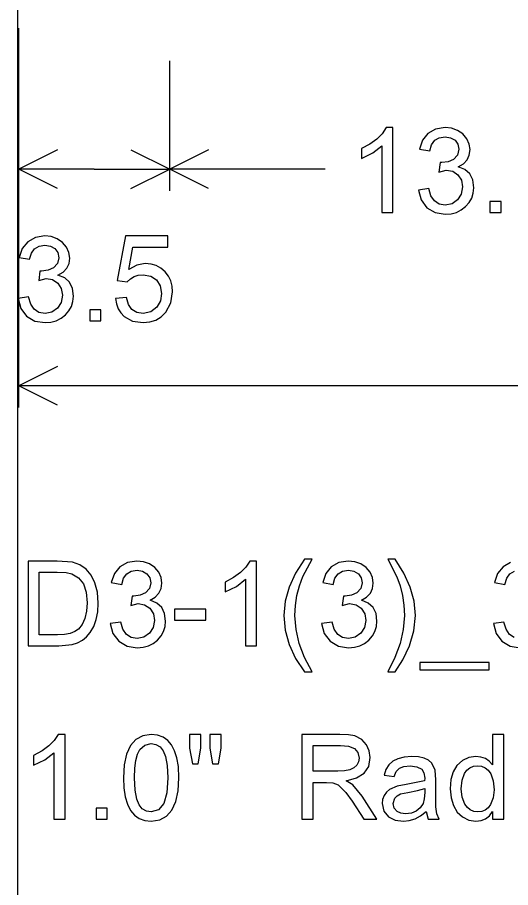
# Model space of a CAD drawing. Extents: x 1001568 to 1002149, y 1840825 to 1841423.
# Drawn here: x 1001904.65 to 1001906.547, y 1840998.748 to 1841002.094 of the extents above; entities that cross this region are included whole.
import ezdxf

# ---------------------------------------------------------------- set-up
doc = ezdxf.new("R2010")
doc.units = 0
doc.layers.add('R_No Plot', color=7, linetype='Continuous')
doc.layers.add('SIGNS', color=7, linetype='Continuous')

msp = doc.modelspace()

# ---------------------------------------------------------------- linework, layer by layer
at = {"layer": 'R_No Plot'}
msp.add_line((1001904.6501, 1841010.6666), (1001904.6501, 1840948.1274), dxfattribs=at)
at = {"layer": 'SIGNS'}
for p, q in [((1001904.6559, 1841000.5941), (1001904.6559, 1841002.0524)), ((1001904.6559, 1841001.4274), (1001904.6559, 1841001.9274)), ((1001905.2359, 1841001.4274), (1001905.2359, 1841001.9274)), ((1001904.8049, 1841001.5853), (1001904.6559, 1841001.5108)), ((1001905.0869, 1841001.5853), (1001905.2359, 1841001.5108)), ((1001905.3849, 1841001.5853), (1001905.2359, 1841001.5108)), ((1001904.9459, 1841001.5108), (1001904.6559, 1841001.5108)), ((1001904.8049, 1841001.4362), (1001904.6559, 1841001.5108)), ((1001904.9459, 1841001.5108), (1001905.2359, 1841001.5108)), ((1001905.0869, 1841001.4362), (1001905.2359, 1841001.5108)), ((1001905.8331, 1841001.5108), (1001905.2359, 1841001.5108)), ((1001905.3849, 1841001.4362), (1001905.2359, 1841001.5108)), ((1001904.8049, 1841000.752), (1001904.6559, 1841000.6774)), ((1001907.8196, 1841000.6774), (1001904.6559, 1841000.6774)), ((1001904.8049, 1841000.6029), (1001904.6559, 1841000.6774))]:
    msp.add_line(p, q, dxfattribs=at)
for points in [[(1001906.0937, 1841001.3441), (1001906.0937, 1841001.6703), (1001906.0678, 1841001.6703), (1001906.0526, 1841001.647), (1001906.0318, 1841001.6259), (1001906.0053, 1841001.6067), (1001905.9731, 1841001.5898), (1001905.9731, 1841001.5516), (1001906.0162, 1841001.5728), (1001906.0511, 1841001.6001), (1001906.0511, 1841001.3441)], [(1001906.1919, 1841001.4304), (1001906.2022, 1841001.392), (1001906.2246, 1841001.3623), (1001906.2563, 1841001.3433), (1001906.2952, 1841001.337), (1001906.3179, 1841001.3389), (1001906.3386, 1841001.3445), (1001906.3571, 1841001.3537), (1001906.3737, 1841001.3667), (1001906.3871, 1841001.3822), (1001906.3969, 1841001.3995), (1001906.4026, 1841001.4184), (1001906.4046, 1841001.4392), (1001906.4009, 1841001.4689), (1001906.3897, 1841001.4923), (1001906.3711, 1841001.509), (1001906.345, 1841001.5195), (1001906.3649, 1841001.5312), (1001906.379, 1841001.5463), (1001906.3876, 1841001.5643), (1001906.3905, 1841001.5856), (1001906.3873, 1841001.6072), (1001906.3784, 1841001.6276), (1001906.363, 1841001.6458), (1001906.3421, 1841001.6597), (1001906.3191, 1841001.6678), (1001906.2945, 1841001.6703), (1001906.2581, 1841001.6646), (1001906.2289, 1841001.6481), (1001906.2076, 1841001.6219), (1001906.1958, 1841001.5877), (1001906.2359, 1841001.5807), (1001906.243, 1841001.6045), (1001906.2551, 1841001.6215), (1001906.2723, 1841001.6315), (1001906.2946, 1841001.6349), (1001906.3156, 1841001.6314), (1001906.3329, 1841001.6216), (1001906.3442, 1841001.6063), (1001906.3479, 1841001.5869), (1001906.3426, 1841001.5645), (1001906.3274, 1841001.548), (1001906.307, 1841001.5387), (1001906.282, 1841001.5356), (1001906.2756, 1841001.5356), (1001906.2711, 1841001.499), (1001906.299, 1841001.5072), (1001906.324, 1841001.5026), (1001906.3442, 1841001.4888), (1001906.3577, 1841001.468), (1001906.3621, 1841001.4423), (1001906.3571, 1841001.415), (1001906.3428, 1841001.3925), (1001906.3213, 1841001.3774), (1001906.2952, 1841001.3725), (1001906.272, 1841001.3765), (1001906.2537, 1841001.3884), (1001906.2402, 1841001.4082), (1001906.2318, 1841001.4358)], [(1001906.4673, 1841001.3441), (1001906.5099, 1841001.3441), (1001906.5099, 1841001.3866), (1001906.4673, 1841001.3866)], [(1001904.653, 1841001.0137), (1001904.6633, 1841000.9753), (1001904.6857, 1841000.9456), (1001904.7174, 1841000.9267), (1001904.7563, 1841000.9204), (1001904.779, 1841000.9223), (1001904.7997, 1841000.9278), (1001904.8182, 1841000.937), (1001904.8348, 1841000.95), (1001904.8483, 1841000.9655), (1001904.858, 1841000.9828), (1001904.8638, 1841001.0018), (1001904.8658, 1841001.0225), (1001904.862, 1841001.0522), (1001904.8508, 1841001.0756), (1001904.8322, 1841001.0923), (1001904.8062, 1841001.1029), (1001904.826, 1841001.1146), (1001904.8402, 1841001.1297), (1001904.8487, 1841001.1476), (1001904.8516, 1841001.1689), (1001904.8485, 1841001.1905), (1001904.8395, 1841001.2109), (1001904.8241, 1841001.2292), (1001904.8033, 1841001.243), (1001904.7802, 1841001.2511), (1001904.7556, 1841001.2537), (1001904.7193, 1841001.2479), (1001904.69, 1841001.2314), (1001904.6687, 1841001.2052), (1001904.657, 1841001.171), (1001904.697, 1841001.164), (1001904.7041, 1841001.1878), (1001904.7163, 1841001.2048), (1001904.7335, 1841001.2149), (1001904.7557, 1841001.2182), (1001904.7768, 1841001.2148), (1001904.7941, 1841001.2049), (1001904.8054, 1841001.1896), (1001904.809, 1841001.1702), (1001904.8037, 1841001.1478), (1001904.7885, 1841001.1313), (1001904.7681, 1841001.122), (1001904.7431, 1841001.1189), (1001904.7367, 1841001.1189), (1001904.7323, 1841001.0823), (1001904.7602, 1841001.0905), (1001904.7851, 1841001.0859), (1001904.8054, 1841001.0721), (1001904.8188, 1841001.0513), (1001904.8232, 1841001.0256), (1001904.8182, 1841000.9983), (1001904.804, 1841000.9759), (1001904.7824, 1841000.9607), (1001904.7564, 1841000.9558), (1001904.7331, 1841000.9598), (1001904.7148, 1841000.9718), (1001904.7013, 1841000.9915), (1001904.6929, 1841001.0192)], [(1001905.0271, 1841001.0131), (1001905.0308, 1841000.9923), (1001905.0376, 1841000.9741), (1001905.0476, 1841000.9581), (1001905.0608, 1841000.9446), (1001905.0933, 1841000.9263), (1001905.1336, 1841000.9204), (1001905.1596, 1841000.9229), (1001905.1829, 1841000.9305), (1001905.2032, 1841000.9431), (1001905.2207, 1841000.9609), (1001905.2403, 1841000.997), (1001905.247, 1841001.0391), (1001905.2451, 1841001.0611), (1001905.2397, 1841001.0813), (1001905.2306, 1841001.0995), (1001905.2179, 1841001.1159), (1001905.2019, 1841001.1297), (1001905.1839, 1841001.1395), (1001905.1639, 1841001.1453), (1001905.1419, 1841001.1473), (1001905.1092, 1841001.1414), (1001905.0781, 1841001.1242), (1001905.094, 1841001.2111), (1001905.2287, 1841001.2111), (1001905.2287, 1841001.2537), (1001905.066, 1841001.2537), (1001905.0343, 1841001.0821), (1001905.0726, 1841001.0771), (1001905.0844, 1841001.0892), (1001905.0986, 1841001.0979), (1001905.1147, 1841001.1029), (1001905.1334, 1841001.1047), (1001905.1631, 1841001.0996), (1001905.1856, 1841001.0848), (1001905.1996, 1841001.062), (1001905.2044, 1841001.033), (1001905.1999, 1841001.0037), (1001905.1862, 1841000.9795), (1001905.1634, 1841000.9617), (1001905.134, 1841000.9558), (1001905.1095, 1841000.9595), (1001905.0907, 1841000.971), (1001905.0775, 1841000.99), (1001905.07, 1841001.0168)], [(1001904.9285, 1841000.9274), (1001904.971, 1841000.9274), (1001904.971, 1841000.97), (1001904.9285, 1841000.97)], [(1001905.0072, 1840999.7637), (1001905.0176, 1840999.7253), (1001905.04, 1840999.6956), (1001905.0717, 1840999.6767), (1001905.1106, 1840999.6704), (1001905.1333, 1840999.6723), (1001905.154, 1840999.6778), (1001905.1725, 1840999.687), (1001905.1891, 1840999.7), (1001905.2025, 1840999.7155), (1001905.2123, 1840999.7328), (1001905.218, 1840999.7518), (1001905.22, 1840999.7725), (1001905.2163, 1840999.8022), (1001905.2051, 1840999.8256), (1001905.1864, 1840999.8423), (1001905.1604, 1840999.8529), (1001905.1803, 1840999.8646), (1001905.1944, 1840999.8797), (1001905.203, 1840999.8976), (1001905.2059, 1840999.9189), (1001905.2027, 1840999.9405), (1001905.1938, 1840999.9609), (1001905.1783, 1840999.9792), (1001905.1575, 1840999.993), (1001905.1345, 1841000.0011), (1001905.1099, 1841000.0037), (1001905.0735, 1840999.9979), (1001905.0443, 1840999.9814), (1001905.023, 1840999.9552), (1001905.0112, 1840999.921), (1001905.0513, 1840999.914), (1001905.0583, 1840999.9378), (1001905.0705, 1840999.9548), (1001905.0877, 1840999.9649), (1001905.11, 1840999.9682), (1001905.131, 1840999.9648), (1001905.1483, 1840999.9549), (1001905.1596, 1840999.9396), (1001905.1633, 1840999.9202), (1001905.158, 1840999.8978), (1001905.1428, 1840999.8813), (1001905.1224, 1840999.872), (1001905.0974, 1840999.8689), (1001905.0909, 1840999.8689), (1001905.0865, 1840999.8324), (1001905.1144, 1840999.8405), (1001905.1394, 1840999.8359), (1001905.1596, 1840999.8221), (1001905.1731, 1840999.8013), (1001905.1775, 1840999.7756), (1001905.1725, 1840999.7483), (1001905.1582, 1840999.7259), (1001905.1367, 1840999.7107), (1001905.1106, 1840999.7058), (1001905.0874, 1840999.7098), (1001905.0691, 1840999.7218), (1001905.0556, 1840999.7415), (1001905.0472, 1840999.7692)], [(1001905.5697, 1840999.6774), (1001905.5697, 1841000.0037), (1001905.5437, 1841000.0037), (1001905.5286, 1840999.9804), (1001905.5077, 1840999.9592), (1001905.4812, 1840999.9401), (1001905.4491, 1840999.9231), (1001905.4491, 1840999.885), (1001905.4922, 1840999.9062), (1001905.5271, 1840999.9334), (1001905.5271, 1840999.6774)], [(1001905.7541, 1840999.5782), (1001905.783, 1840999.5782), (1001905.7543, 1840999.6322), (1001905.7338, 1840999.6862), (1001905.7215, 1840999.7403), (1001905.7174, 1840999.7944), (1001905.7194, 1840999.8332), (1001905.7251, 1840999.8711), (1001905.7345, 1840999.908), (1001905.7479, 1840999.9439), (1001905.783, 1841000.0107), (1001905.7541, 1841000.0107), (1001905.7194, 1840999.9572), (1001905.6946, 1840999.9034), (1001905.6798, 1840999.8492), (1001905.6749, 1840999.7947), (1001905.6799, 1840999.7376), (1001905.6947, 1840999.6825), (1001905.7194, 1840999.6294)], [(1001905.82, 1840999.7637), (1001905.8303, 1840999.7253), (1001905.8527, 1840999.6956), (1001905.8844, 1840999.6767), (1001905.9233, 1840999.6704), (1001905.946, 1840999.6723), (1001905.9667, 1840999.6778), (1001905.9852, 1840999.687), (1001906.0018, 1840999.7), (1001906.0153, 1840999.7155), (1001906.025, 1840999.7328), (1001906.0308, 1840999.7518), (1001906.0328, 1840999.7725), (1001906.029, 1840999.8022), (1001906.0178, 1840999.8256), (1001905.9992, 1840999.8423), (1001905.9731, 1840999.8529), (1001905.993, 1840999.8646), (1001906.0072, 1840999.8797), (1001906.0157, 1840999.8976), (1001906.0186, 1840999.9189), (1001906.0155, 1840999.9405), (1001906.0065, 1840999.9609), (1001905.9911, 1840999.9792), (1001905.9703, 1840999.993), (1001905.9472, 1841000.0011), (1001905.9226, 1841000.0037), (1001905.8863, 1840999.9979), (1001905.857, 1840999.9814), (1001905.8357, 1840999.9552), (1001905.824, 1840999.921), (1001905.864, 1840999.914), (1001905.8711, 1840999.9378), (1001905.8833, 1840999.9548), (1001905.9005, 1840999.9649), (1001905.9227, 1840999.9682), (1001905.9438, 1840999.9648), (1001905.9611, 1840999.9549), (1001905.9724, 1840999.9396), (1001905.976, 1840999.9202), (1001905.9707, 1840999.8978), (1001905.9555, 1840999.8813), (1001905.9351, 1840999.872), (1001905.9101, 1840999.8689), (1001905.9037, 1840999.8689), (1001905.8992, 1840999.8324), (1001905.9272, 1840999.8405), (1001905.9521, 1840999.8359), (1001905.9724, 1840999.8221), (1001905.9858, 1840999.8013), (1001905.9902, 1840999.7756), (1001905.9852, 1840999.7483), (1001905.9709, 1840999.7259), (1001905.9494, 1840999.7107), (1001905.9234, 1840999.7058), (1001905.9001, 1840999.7098), (1001905.8818, 1840999.7218), (1001905.8683, 1840999.7415), (1001905.8599, 1840999.7692)], [(1001906.1026, 1840999.5782), (1001906.1322, 1840999.6236), (1001906.1578, 1840999.6772), (1001906.1748, 1840999.7351), (1001906.1806, 1840999.7947), (1001906.1756, 1840999.8492), (1001906.161, 1840999.9034), (1001906.1366, 1840999.9572), (1001906.1026, 1841000.0107), (1001906.0742, 1841000.0107), (1001906.1086, 1840999.9433), (1001906.1214, 1840999.9079), (1001906.1306, 1840999.8713), (1001906.1361, 1840999.8334), (1001906.138, 1840999.7944), (1001906.1339, 1840999.7403), (1001906.1219, 1840999.6862), (1001906.102, 1840999.6322), (1001906.0742, 1840999.5782)], [(1001905.2544, 1840999.7767), (1001905.3749, 1840999.7767), (1001905.3749, 1840999.8192), (1001905.2544, 1840999.8192)], [(1001906.198, 1840999.5853), (1001906.4642, 1840999.5853), (1001906.4642, 1840999.6136), (1001906.198, 1840999.6136)], [(1001904.8332, 1840999.0108), (1001904.8332, 1840999.337), (1001904.8073, 1840999.337), (1001904.7921, 1840999.3137), (1001904.7713, 1840999.2926), (1001904.7448, 1840999.2734), (1001904.7126, 1840999.2564), (1001904.7126, 1840999.2183), (1001904.7557, 1840999.2395), (1001904.7906, 1840999.2668), (1001904.7906, 1840999.0108)], [(1001905.323, 1840999.2235), (1001905.3458, 1840999.2235), (1001905.3551, 1840999.2845), (1001905.3551, 1840999.337), (1001905.3125, 1840999.337), (1001905.3125, 1840999.2845)], [(1001905.4008, 1840999.2235), (1001905.4231, 1840999.2235), (1001905.4331, 1840999.2845), (1001905.4331, 1840999.337), (1001905.3906, 1840999.337), (1001905.3906, 1840999.2845)], [(1001904.9526, 1840999.0108), (1001904.9952, 1840999.0108), (1001904.9952, 1840999.0533), (1001904.9526, 1840999.0533)]]:
    msp.add_lwpolyline(points, close=True, dxfattribs=at)
for points in [[(1001904.6914, 1840999.6774), (1001904.809, 1840999.6774), (1001904.8612, 1840999.683), (1001904.8816, 1840999.6896), (1001904.9, 1840999.6996), (1001904.916, 1840999.7127), (1001904.9299, 1840999.7288), (1001904.9435, 1840999.7522), (1001904.9532, 1840999.7789), (1001904.959, 1840999.809), (1001904.9609, 1840999.8423), (1001904.9576, 1840999.8834), (1001904.948, 1840999.9198), (1001904.9333, 1840999.949), (1001904.9141, 1840999.972), (1001904.8902, 1840999.9886), (1001904.8617, 1840999.999), (1001904.8036, 1841000.0037), (1001904.6914, 1841000.0037), (1001904.6914, 1840999.6774)], [(1001906.5468, 1840999.9979), (1001906.5176, 1840999.9814), (1001906.4963, 1840999.9552), (1001906.4845, 1840999.921), (1001906.5246, 1840999.914), (1001906.5317, 1840999.9378), (1001906.5438, 1840999.9548), (1001906.561, 1840999.9649)], [(1001904.7339, 1840999.72), (1001904.7339, 1840999.9611), (1001904.8034, 1840999.9611), (1001904.8372, 1840999.9595), (1001904.8599, 1840999.9547), (1001904.8854, 1840999.9394), (1001904.9037, 1840999.9157), (1001904.9147, 1840999.8834), (1001904.9183, 1840999.8429), (1001904.9162, 1840999.8105), (1001904.91, 1840999.783), (1001904.8997, 1840999.7602), (1001904.8854, 1840999.7421), (1001904.8715, 1840999.7324), (1001904.8535, 1840999.7255), (1001904.8311, 1840999.7213), (1001904.8045, 1840999.72), (1001904.7339, 1840999.72)], [(1001906.5607, 1840999.7098), (1001906.5424, 1840999.7218), (1001906.5289, 1840999.7415), (1001906.5205, 1840999.7692), (1001906.4805, 1840999.7637), (1001906.4909, 1840999.7253), (1001906.5133, 1840999.6956), (1001906.545, 1840999.6767), (1001906.5839, 1840999.6704)], [(1001905.0583, 1840999.1702), (1001905.06, 1840999.131), (1001905.065, 1840999.0971), (1001905.0733, 1840999.0684), (1001905.0851, 1840999.045), (1001905.0999, 1840999.0267), (1001905.1182, 1840999.0139), (1001905.1398, 1840999.0061), (1001905.1648, 1840999.0037), (1001905.1974, 1840999.0086), (1001905.2239, 1840999.0228), (1001905.2445, 1840999.0464), (1001905.2593, 1840999.0789), (1001905.2681, 1840999.1201), (1001905.2711, 1840999.1702), (1001905.2692, 1840999.2139), (1001905.2638, 1840999.2472), (1001905.2545, 1840999.2743), (1001905.2426, 1840999.2965), (1001905.228, 1840999.3138), (1001905.2109, 1840999.3264), (1001905.189, 1840999.3345), (1001905.1648, 1840999.337), (1001905.1318, 1840999.332), (1001905.1056, 1840999.3178), (1001905.0848, 1840999.294), (1001905.0701, 1840999.2615), (1001905.0612, 1840999.2202), (1001905.0583, 1840999.1702)], [(1001905.7443, 1840999.0108), (1001905.7868, 1840999.0108), (1001905.7868, 1840999.1526), (1001905.8382, 1840999.1526), (1001905.8628, 1840999.1512), (1001905.883, 1840999.1431), (1001905.9128, 1840999.114), (1001905.9375, 1840999.0806), (1001905.9822, 1840999.0108), (1001906.0326, 1840999.0108), (1001905.9757, 1840999.0995), (1001905.9399, 1840999.143), (1001905.9137, 1840999.1591), (1001905.9545, 1840999.1695), (1001905.9836, 1840999.1878), (1001906.001, 1840999.214), (1001906.0067, 1840999.248), (1001906.0031, 1840999.2738), (1001905.993, 1840999.2972), (1001905.9741, 1840999.318), (1001905.9478, 1840999.331), (1001905.9231, 1840999.3354), (1001905.8898, 1840999.337), (1001905.7443, 1840999.337), (1001905.7443, 1840999.0108)], [(1001906.4775, 1840999.0108), (1001906.52, 1840999.0108), (1001906.52, 1840999.337), (1001906.4775, 1840999.337), (1001906.4775, 1840999.2205), (1001906.4646, 1840999.2342), (1001906.4497, 1840999.244), (1001906.4324, 1840999.2499), (1001906.4131, 1840999.2519), (1001906.3855, 1840999.248), (1001906.361, 1840999.2365), (1001906.3403, 1840999.2178), (1001906.3258, 1840999.1934), (1001906.317, 1840999.1632), (1001906.3143, 1840999.1276), (1001906.3175, 1840999.0929), (1001906.3267, 1840999.0632), (1001906.3416, 1840999.0387), (1001906.3618, 1840999.02), (1001906.3861, 1840999.0076), (1001906.4132, 1840999.0037), (1001906.4331, 1840999.006), (1001906.4505, 1840999.013), (1001906.4653, 1840999.0245), (1001906.4775, 1840999.0407), (1001906.4775, 1840999.0108)], [(1001905.1009, 1840999.1703), (1001905.1021, 1840999.2068), (1001905.1059, 1840999.2371), (1001905.1122, 1840999.2609), (1001905.1212, 1840999.2786), (1001905.1399, 1840999.2959), (1001905.1643, 1840999.3015), (1001905.183, 1840999.2983), (1001905.1986, 1840999.289), (1001905.211, 1840999.2736), (1001905.2201, 1840999.2521), (1001905.2264, 1840999.2174), (1001905.2286, 1840999.1703), (1001905.2246, 1840999.1127), (1001905.2126, 1840999.0717), (1001905.1927, 1840999.0471), (1001905.1648, 1840999.0391), (1001905.1459, 1840999.0422), (1001905.1305, 1840999.0515), (1001905.1182, 1840999.0669), (1001905.1095, 1840999.0885), (1001905.103, 1840999.123), (1001905.1009, 1840999.1703)], [(1001905.7868, 1840999.1951), (1001905.7868, 1840999.2944), (1001905.8925, 1840999.2944), (1001905.9238, 1840999.2913), (1001905.9462, 1840999.2823), (1001905.9596, 1840999.267), (1001905.9641, 1840999.2457), (1001905.9619, 1840999.2316), (1001905.9552, 1840999.2187), (1001905.9443, 1840999.2083), (1001905.9284, 1840999.201), (1001905.9076, 1840999.1966), (1001905.8819, 1840999.1951), (1001905.7868, 1840999.1951)], [(1001906.2214, 1840999.04), (1001906.2294, 1840999.0108), (1001906.2714, 1840999.0108), (1001906.2629, 1840999.0321), (1001906.259, 1840999.059), (1001906.2587, 1840999.1096), (1001906.2587, 1840999.1629), (1001906.2568, 1840999.1997), (1001906.2442, 1840999.2268), (1001906.2314, 1840999.2378), (1001906.2142, 1840999.2457), (1001906.1927, 1840999.2503), (1001906.167, 1840999.2519), (1001906.1377, 1840999.2497), (1001906.1131, 1840999.2436), (1001906.0937, 1840999.2337), (1001906.0784, 1840999.22), (1001906.0671, 1840999.202), (1001906.0599, 1840999.1801), (1001906.0987, 1840999.1748), (1001906.1071, 1840999.1948), (1001906.1194, 1840999.2078), (1001906.1362, 1840999.2143), (1001906.1598, 1840999.2164), (1001906.1862, 1840999.2129), (1001906.205, 1840999.2029), (1001906.2133, 1840999.1893), (1001906.2162, 1840999.1686), (1001906.2159, 1840999.1582), (1001906.1451, 1840999.1445), (1001906.1099, 1840999.1385), (1001906.0813, 1840999.1254), (1001906.0688, 1840999.1145), (1001906.0599, 1840999.1018), (1001906.0546, 1840999.0872), (1001906.0531, 1840999.0709), (1001906.0593, 1840999.0413), (1001906.0774, 1840999.0196), (1001906.1025, 1840999.0076), (1001906.1341, 1840999.0037), (1001906.157, 1840999.006), (1001906.1793, 1840999.0129), (1001906.2007, 1840999.0242), (1001906.2214, 1840999.04)], [(1001906.3569, 1840999.1277), (1001906.36, 1840999.1606), (1001906.3695, 1840999.187), (1001906.3785, 1840999.1998), (1001906.3898, 1840999.209), (1001906.4033, 1840999.2146), (1001906.4191, 1840999.2164), (1001906.435, 1840999.2144), (1001906.449, 1840999.2087), (1001906.4607, 1840999.199), (1001906.4703, 1840999.1857), (1001906.48, 1840999.1582), (1001906.4834, 1840999.1243), (1001906.4799, 1840999.0929), (1001906.4698, 1840999.0671), (1001906.4604, 1840999.0546), (1001906.4492, 1840999.046), (1001906.4359, 1840999.0407), (1001906.4207, 1840999.0391), (1001906.4051, 1840999.041), (1001906.3917, 1840999.0465), (1001906.3803, 1840999.0557), (1001906.3708, 1840999.0686), (1001906.3604, 1840999.0953), (1001906.3569, 1840999.1277)], [(1001906.2162, 1840999.1297), (1001906.2162, 1840999.1141), (1001906.2145, 1840999.0896), (1001906.2098, 1840999.0719), (1001906.1988, 1840999.0544), (1001906.184, 1840999.042), (1001906.1653, 1840999.0345), (1001906.1428, 1840999.032), (1001906.1249, 1840999.0343), (1001906.1104, 1840999.0409), (1001906.0992, 1840999.0539), (1001906.0956, 1840999.0715), (1001906.1012, 1840999.0914), (1001906.1101, 1840999.1011), (1001906.1237, 1840999.1081), (1001906.1514, 1840999.1137), (1001906.1891, 1840999.121), (1001906.2162, 1840999.1297)]]:
    msp.add_lwpolyline(points, dxfattribs=at)

doc.saveas('drawing.dxf')
